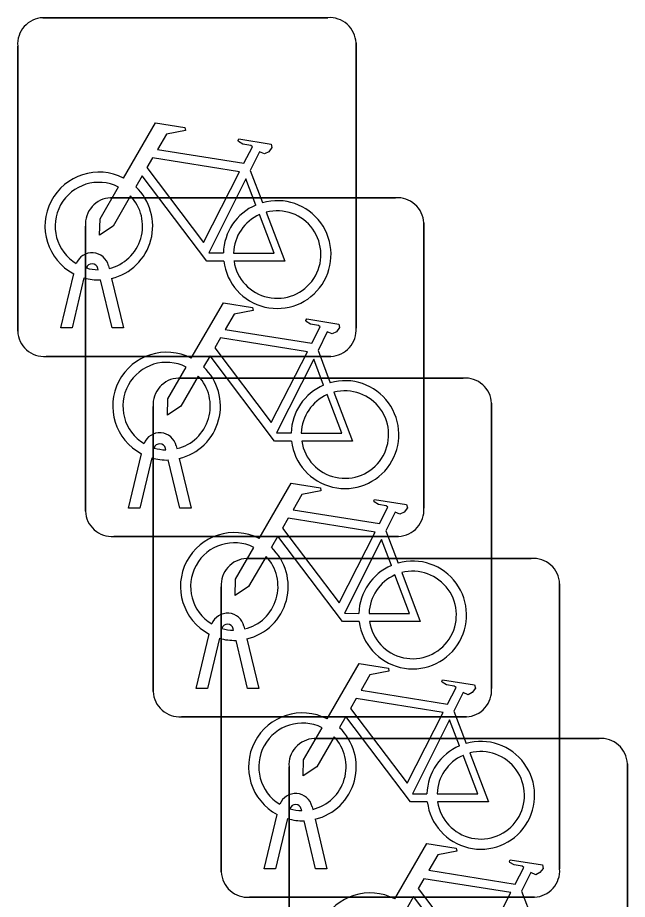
# Model space of a CAD drawing. Extents: x 160806 to 161707, y 383696 to 384148.
# Drawn here: x 161042.081 to 161043.882, y 383883.477 to 383886.078 of the extents above; entities that cross this region are included whole.
import ezdxf

# ---------------------------------------------------------------- set-up
doc = ezdxf.new("R2010")
doc.units = 0
doc.layers.add('IMGEO_Fietsenrek', color=7, linetype='Continuous')

msp = doc.modelspace()

# ---------------------------------------------------------------- linework, layer by layer
at = {"layer": 'IMGEO_Fietsenrek'}
for p, q in [((161042.1559, 383886.0775), (161042.9968, 383886.0775)), ((161042.9968, 383886.0775), (161042.1559, 383886.0775)), ((161042.0815, 383885.1529), (161042.0815, 383885.9938)), ((161042.0815, 383885.9938), (161042.0815, 383885.1529)), ((161043.0805, 383886.0031), (161043.0805, 383885.1622)), ((161043.0805, 383885.1622), (161043.0805, 383886.0031)), ((161042.7682, 383885.6272), (161042.8045, 383885.532)), ((161042.3559, 383885.5465), (161043.1968, 383885.5465)), ((161043.1968, 383885.5465), (161042.3559, 383885.5465)), ((161043.2805, 383885.4721), (161043.2805, 383884.6312)), ((161043.2805, 383884.6312), (161043.2805, 383885.4721)), ((161042.2815, 383884.6219), (161042.2815, 383885.4628)), ((161042.2815, 383885.4628), (161042.2815, 383884.6219)), ((161042.3496, 383885.3454), (161042.3514, 383885.3375)), ((161042.2085, 383885.1623), (161042.2468, 383885.3223)), ((161042.3189, 383885.3339), (161042.3179, 383885.3382)), ((161042.2772, 383885.3101), (161042.2419, 383885.1623)), ((161042.36, 383885.1623), (161042.3261, 383885.304)), ((161042.3584, 383885.3083), (161042.3934, 383885.1623)), ((161042.2419, 383885.1623), (161042.2085, 383885.1623)), ((161042.3934, 383885.1623), (161042.36, 383885.1623)), ((161042.9682, 383885.0962), (161043.0045, 383885.001)), ((161043.0061, 383885.0785), (161042.1652, 383885.0785)), ((161042.1652, 383885.0785), (161043.0061, 383885.0785)), ((161042.5559, 383885.0145), (161043.3968, 383885.0145)), ((161043.3968, 383885.0145), (161042.5559, 383885.0145)), ((161042.4815, 383884.0899), (161042.4815, 383884.9308)), ((161042.4815, 383884.9308), (161042.4815, 383884.0899)), ((161043.4805, 383884.9401), (161043.4805, 383884.0992)), ((161043.4805, 383884.0992), (161043.4805, 383884.9401)), ((161042.5189, 383884.8029), (161042.5179, 383884.8072)), ((161042.5496, 383884.8144), (161042.5514, 383884.8065)), ((161042.4085, 383884.6313), (161042.4468, 383884.7913)), ((161042.4772, 383884.7791), (161042.4419, 383884.6313)), ((161042.56, 383884.6313), (161042.5261, 383884.773)), ((161042.5584, 383884.7773), (161042.5934, 383884.6313)), ((161042.4419, 383884.6313), (161042.4085, 383884.6313)), ((161042.5934, 383884.6313), (161042.56, 383884.6313)), ((161043.1682, 383884.5642), (161043.2045, 383884.469)), ((161043.2061, 383884.5475), (161042.3652, 383884.5475)), ((161042.3652, 383884.5475), (161043.2061, 383884.5475)), ((161042.7569, 383884.4825), (161043.5978, 383884.4825)), ((161043.5978, 383884.4825), (161042.7569, 383884.4825)), ((161043.6815, 383884.4081), (161043.6815, 383883.5672)), ((161043.6815, 383883.5672), (161043.6815, 383884.4081)), ((161042.6825, 383883.5579), (161042.6825, 383884.3988)), ((161042.6825, 383884.3988), (161042.6825, 383883.5579)), ((161042.7189, 383884.2709), (161042.7179, 383884.2752)), ((161042.7496, 383884.2824), (161042.7514, 383884.2745)), ((161042.6085, 383884.0993), (161042.6468, 383884.2593)), ((161042.6772, 383884.2471), (161042.6419, 383884.0993)), ((161042.76, 383884.0993), (161042.7261, 383884.241)), ((161042.7584, 383884.2453), (161042.7934, 383884.0993)), ((161042.6419, 383884.0993), (161042.6085, 383884.0993)), ((161042.7934, 383884.0993), (161042.76, 383884.0993)), ((161043.4061, 383884.0155), (161042.5652, 383884.0155)), ((161042.5652, 383884.0155), (161043.4061, 383884.0155)), ((161043.3692, 383884.0322), (161043.4055, 383883.937)), ((161042.9569, 383883.9515), (161043.7978, 383883.9515)), ((161043.7978, 383883.9515), (161042.9569, 383883.9515)), ((161042.8825, 383883.0269), (161042.8825, 383883.8678)), ((161042.8825, 383883.8678), (161042.8825, 383883.0269)), ((161043.8815, 383883.8771), (161043.8815, 383883.0362)), ((161043.8815, 383883.0362), (161043.8815, 383883.8771)), ((161042.8095, 383883.5673), (161042.8478, 383883.7273)), ((161042.9199, 383883.7389), (161042.9189, 383883.7432)), ((161042.9506, 383883.7504), (161042.9524, 383883.7425)), ((161042.8782, 383883.7151), (161042.8429, 383883.5673)), ((161042.961, 383883.5673), (161042.9271, 383883.709)), ((161042.9594, 383883.7133), (161042.9944, 383883.5673)), ((161042.8429, 383883.5673), (161042.8095, 383883.5673)), ((161042.9944, 383883.5673), (161042.961, 383883.5673)), ((161043.5692, 383883.5012), (161043.6055, 383883.406)), ((161043.6071, 383883.4835), (161042.7662, 383883.4835)), ((161042.7662, 383883.4835), (161043.6071, 383883.4835))]:
    msp.add_line(p, q, dxfattribs=at)
for points in [[(161042.3941, 383885.6042), (161042.4888, 383885.7677), (161042.575, 383885.7539), (161042.5767, 383885.7452), (161042.5206, 383885.7343), (161042.4944, 383885.689), (161042.7496, 383885.6482)], [(161042.7496, 383885.6482), (161042.7746, 383885.697), (161042.7695, 383885.701), (161042.7463, 383885.7047), (161042.7336, 383885.7122), (161042.7326, 383885.7153), (161042.7348, 383885.7199), (161042.8296, 383885.7048), (161042.8319, 383885.6945), (161042.8225, 383885.6821), (161042.8101, 383885.6757), (161042.7956, 383885.6819), (161042.7682, 383885.6272)], [(161042.7367, 383885.623), (161042.4799, 383885.664), (161042.4632, 383885.6352), (161042.6302, 383885.4149), (161042.7367, 383885.623)], [(161042.6898, 383885.3595), (161042.6401, 383885.3596), (161042.4494, 383885.6113), (161042.4304, 383885.5785)], [(161042.7847, 383885.525), (161042.7554, 383885.6018), (161042.646, 383885.3837), (161042.6887, 383885.3836)], [(161042.4148, 383885.5517), (161042.3632, 383885.4625), (161042.3233, 383885.4365), (161042.3245, 383885.484), (161042.379, 383885.5782)], [(161042.7187, 383885.3835), (161042.8386, 383885.3833), (161042.7954, 383885.4969)], [(161042.8152, 383885.5038), (161042.8702, 383885.3592), (161042.7201, 383885.3595)], [(161042.5941, 383885.0732), (161042.6888, 383885.2367), (161042.775, 383885.2229), (161042.7767, 383885.2142), (161042.7206, 383885.2033), (161042.6944, 383885.158), (161042.9496, 383885.1172)], [(161042.9496, 383885.1172), (161042.9746, 383885.166), (161042.9695, 383885.17), (161042.9463, 383885.1737), (161042.9336, 383885.1812), (161042.9326, 383885.1843), (161042.9348, 383885.1889), (161043.0296, 383885.1738), (161043.0319, 383885.1635), (161043.0225, 383885.1511), (161043.0101, 383885.1447), (161042.9956, 383885.1509), (161042.9682, 383885.0962)], [(161042.9367, 383885.092), (161042.6799, 383885.133), (161042.6632, 383885.1042), (161042.8302, 383884.8839), (161042.9367, 383885.092)], [(161042.8898, 383884.8285), (161042.8401, 383884.8286), (161042.6494, 383885.0803), (161042.6304, 383885.0475)], [(161042.9847, 383884.994), (161042.9554, 383885.0708), (161042.846, 383884.8527), (161042.8887, 383884.8526)], [(161042.6148, 383885.0207), (161042.5632, 383884.9315), (161042.5233, 383884.9055), (161042.5245, 383884.953), (161042.579, 383885.0472)], [(161042.9187, 383884.8525), (161043.0386, 383884.8523), (161042.9954, 383884.9659)], [(161043.0152, 383884.9728), (161043.0702, 383884.8282), (161042.9201, 383884.8285)], [(161042.7941, 383884.5412), (161042.8888, 383884.7047), (161042.975, 383884.6909), (161042.9767, 383884.6822), (161042.9206, 383884.6713), (161042.8944, 383884.626), (161043.1496, 383884.5852)], [(161043.1496, 383884.5852), (161043.1746, 383884.634), (161043.1695, 383884.638), (161043.1463, 383884.6417), (161043.1336, 383884.6492), (161043.1326, 383884.6523), (161043.1348, 383884.6569), (161043.2296, 383884.6418), (161043.2319, 383884.6315), (161043.2225, 383884.6191), (161043.2101, 383884.6127), (161043.1956, 383884.6189), (161043.1682, 383884.5642)], [(161043.1367, 383884.56), (161042.8799, 383884.601), (161042.8632, 383884.5722), (161043.0302, 383884.3519), (161043.1367, 383884.56)], [(161043.0898, 383884.2965), (161043.0401, 383884.2966), (161042.8494, 383884.5483), (161042.8304, 383884.5155)], [(161043.1847, 383884.462), (161043.1554, 383884.5388), (161043.046, 383884.3207), (161043.0887, 383884.3206)], [(161042.8148, 383884.4887), (161042.7632, 383884.3995), (161042.7233, 383884.3735), (161042.7245, 383884.421), (161042.779, 383884.5152)], [(161043.1187, 383884.3205), (161043.2386, 383884.3203), (161043.1954, 383884.4339)], [(161043.2152, 383884.4408), (161043.2702, 383884.2962), (161043.1201, 383884.2965)], [(161042.9951, 383884.0092), (161043.0898, 383884.1727), (161043.176, 383884.1589), (161043.1777, 383884.1502), (161043.1216, 383884.1393), (161043.0954, 383884.094), (161043.3506, 383884.0532)], [(161043.3506, 383884.0532), (161043.3756, 383884.102), (161043.3705, 383884.106), (161043.3473, 383884.1097), (161043.3346, 383884.1172), (161043.3336, 383884.1203), (161043.3358, 383884.1249), (161043.4306, 383884.1098), (161043.4329, 383884.0995), (161043.4235, 383884.0871), (161043.4111, 383884.0807), (161043.3966, 383884.0869), (161043.3692, 383884.0322)], [(161043.3377, 383884.028), (161043.0809, 383884.069), (161043.0642, 383884.0402), (161043.2312, 383883.8199), (161043.3377, 383884.028)], [(161043.2908, 383883.7645), (161043.2411, 383883.7646), (161043.0504, 383884.0163), (161043.0314, 383883.9835)], [(161043.3857, 383883.93), (161043.3564, 383884.0068), (161043.247, 383883.7887), (161043.2897, 383883.7886)], [(161043.0158, 383883.9567), (161042.9642, 383883.8675), (161042.9243, 383883.8415), (161042.9255, 383883.889), (161042.98, 383883.9832)], [(161043.3197, 383883.7885), (161043.4396, 383883.7883), (161043.3964, 383883.9019)], [(161043.4162, 383883.9088), (161043.4712, 383883.7642), (161043.3211, 383883.7645)], [(161043.1951, 383883.4782), (161043.2898, 383883.6417), (161043.376, 383883.6279), (161043.3777, 383883.6192), (161043.3216, 383883.6083), (161043.2954, 383883.563), (161043.5506, 383883.5222)], [(161043.5506, 383883.5222), (161043.5756, 383883.571), (161043.5705, 383883.575), (161043.5473, 383883.5787), (161043.5346, 383883.5862), (161043.5336, 383883.5893), (161043.5358, 383883.5939), (161043.6306, 383883.5788), (161043.6329, 383883.5685), (161043.6235, 383883.5561), (161043.6111, 383883.5497), (161043.5966, 383883.5559), (161043.5692, 383883.5012)], [(161043.5377, 383883.497), (161043.2809, 383883.538), (161043.2642, 383883.5092), (161043.4312, 383883.2889), (161043.5377, 383883.497)], [(161043.4908, 383883.2335), (161043.4411, 383883.2336), (161043.2504, 383883.4853), (161043.2314, 383883.4525)]]:
    msp.add_lwpolyline(points, dxfattribs=at)
for centre, radius, start, end in [((161042.1592, 383885.9996), 0.0779, 92.4484, 184.2845), ((161042.1592, 383885.9996), 0.0779, 92.4484, 184.2845), ((161043.0026, 383885.9998), 0.0779, 2.4484, 94.2845), ((161043.0026, 383885.9998), 0.0779, 2.4484, 94.2845), ((161042.3211, 383885.4629), 0.159, 62.6766, 242.1369), ((161042.3211, 383885.4629), 0.129, 63.3192, 238.903), ((161042.3211, 383885.4629), 0.159, 283.5766, 46.6042), ((161042.3211, 383885.4629), 0.129, 283.6043, 43.4302), ((161042.3592, 383885.4686), 0.0779, 92.4484, 184.2845), ((161042.3592, 383885.4686), 0.0779, 92.4484, 184.2845), ((161042.8477, 383885.3789), 0.159, 113.3408, 178.3217), ((161042.8477, 383885.3789), 0.159, 187.0065, 105.7708), ((161043.2026, 383885.4688), 0.0779, 2.4484, 94.2845), ((161043.2026, 383885.4688), 0.0779, 2.4484, 94.2845), ((161042.8477, 383885.3789), 0.129, 113.923, 177.9556), ((161042.8477, 383885.3789), 0.129, 188.6715, 104.5883), ((161042.3009, 383885.3343), 0.0499, 12.8025, 158.6934), ((161042.3009, 383885.3343), 0.0174, 12.8025, 163.4502), ((161042.3211, 383885.4629), 0.129, 253.415, 269.0204), ((161042.3211, 383885.4629), 0.159, 253.9967, 271.7867), ((161043.0028, 383885.1564), 0.0779, 272.4484, 4.2845), ((161043.0028, 383885.1564), 0.0779, 272.4484, 4.2845), ((161042.1594, 383885.1562), 0.0779, 182.4484, 274.2845), ((161042.1594, 383885.1562), 0.0779, 182.4484, 274.2845), ((161042.5211, 383884.9319), 0.159, 62.6766, 242.1369), ((161042.5211, 383884.9319), 0.129, 63.3192, 238.903), ((161042.5211, 383884.9319), 0.159, 283.5766, 46.6042), ((161042.5592, 383884.9366), 0.0779, 92.4484, 184.2845), ((161042.5592, 383884.9366), 0.0779, 92.4484, 184.2845), ((161042.5211, 383884.9319), 0.129, 283.6043, 43.4302), ((161043.0477, 383884.8479), 0.159, 187.0065, 105.7708), ((161043.4026, 383884.9368), 0.0779, 2.4484, 94.2845), ((161043.4026, 383884.9368), 0.0779, 2.4484, 94.2845), ((161043.0477, 383884.8479), 0.159, 113.3408, 178.3217), ((161043.0477, 383884.8479), 0.129, 188.6715, 104.5883), ((161043.0477, 383884.8479), 0.129, 113.923, 177.9556), ((161042.5009, 383884.8033), 0.0499, 12.8025, 158.6934), ((161042.5009, 383884.8033), 0.0174, 12.8025, 163.4502), ((161042.5211, 383884.9319), 0.129, 253.415, 269.0204), ((161042.5211, 383884.9319), 0.159, 253.9967, 271.7867), ((161042.3594, 383884.6252), 0.0779, 182.4484, 274.2845), ((161042.3594, 383884.6252), 0.0779, 182.4484, 274.2845), ((161043.2028, 383884.6254), 0.0779, 272.4484, 4.2845), ((161043.2028, 383884.6254), 0.0779, 272.4484, 4.2845), ((161042.7211, 383884.3999), 0.159, 62.6766, 242.1369), ((161042.7211, 383884.3999), 0.129, 63.3192, 238.903), ((161042.7211, 383884.3999), 0.159, 283.5766, 46.6042), ((161042.7602, 383884.4046), 0.0779, 92.4484, 184.2845), ((161042.7602, 383884.4046), 0.0779, 92.4484, 184.2845), ((161042.7211, 383884.3999), 0.129, 283.6043, 43.4302), ((161043.6036, 383884.4048), 0.0779, 2.4484, 94.2845), ((161043.6036, 383884.4048), 0.0779, 2.4484, 94.2845), ((161043.2477, 383884.3159), 0.159, 113.3408, 178.3217), ((161043.2477, 383884.3159), 0.159, 187.0065, 105.7708), ((161043.2477, 383884.3159), 0.129, 113.923, 177.9556), ((161043.2477, 383884.3159), 0.129, 188.6715, 104.5883), ((161042.7009, 383884.2713), 0.0499, 12.8025, 158.6934), ((161042.7009, 383884.2713), 0.0174, 12.8025, 163.4502), ((161042.7211, 383884.3999), 0.129, 253.415, 269.0204), ((161042.7211, 383884.3999), 0.159, 253.9967, 271.7867), ((161043.4028, 383884.0934), 0.0779, 272.4484, 4.2845), ((161043.4028, 383884.0934), 0.0779, 272.4484, 4.2845), ((161042.5594, 383884.0932), 0.0779, 182.4484, 274.2845), ((161042.5594, 383884.0932), 0.0779, 182.4484, 274.2845), ((161042.9221, 383883.8679), 0.159, 62.6766, 242.1369), ((161042.9221, 383883.8679), 0.129, 63.3192, 238.903), ((161042.9221, 383883.8679), 0.159, 283.5766, 46.6042), ((161042.9602, 383883.8736), 0.0779, 92.4484, 184.2845), ((161042.9602, 383883.8736), 0.0779, 92.4484, 184.2845), ((161042.9221, 383883.8679), 0.129, 283.6043, 43.4302), ((161043.4487, 383883.7839), 0.159, 187.0065, 105.7708), ((161043.8036, 383883.8738), 0.0779, 2.4484, 94.2845), ((161043.8036, 383883.8738), 0.0779, 2.4484, 94.2845), ((161043.4487, 383883.7839), 0.159, 113.3408, 178.3217), ((161043.4487, 383883.7839), 0.129, 188.6715, 104.5883), ((161043.4487, 383883.7839), 0.129, 113.923, 177.9556), ((161042.9019, 383883.7393), 0.0499, 12.8025, 158.6934), ((161042.9019, 383883.7393), 0.0174, 12.8025, 163.4502), ((161042.9221, 383883.8679), 0.129, 253.415, 269.0204), ((161042.9221, 383883.8679), 0.159, 253.9967, 271.7867), ((161042.7604, 383883.5612), 0.0779, 182.4484, 274.2845), ((161042.7604, 383883.5612), 0.0779, 182.4484, 274.2845), ((161043.6038, 383883.5614), 0.0779, 272.4484, 4.2845), ((161043.6038, 383883.5614), 0.0779, 272.4484, 4.2845), ((161043.1221, 383883.3369), 0.159, 62.6766, 242.1369)]:
    msp.add_arc(centre, radius, start, end, dxfattribs=at)

doc.saveas('drawing.dxf')
